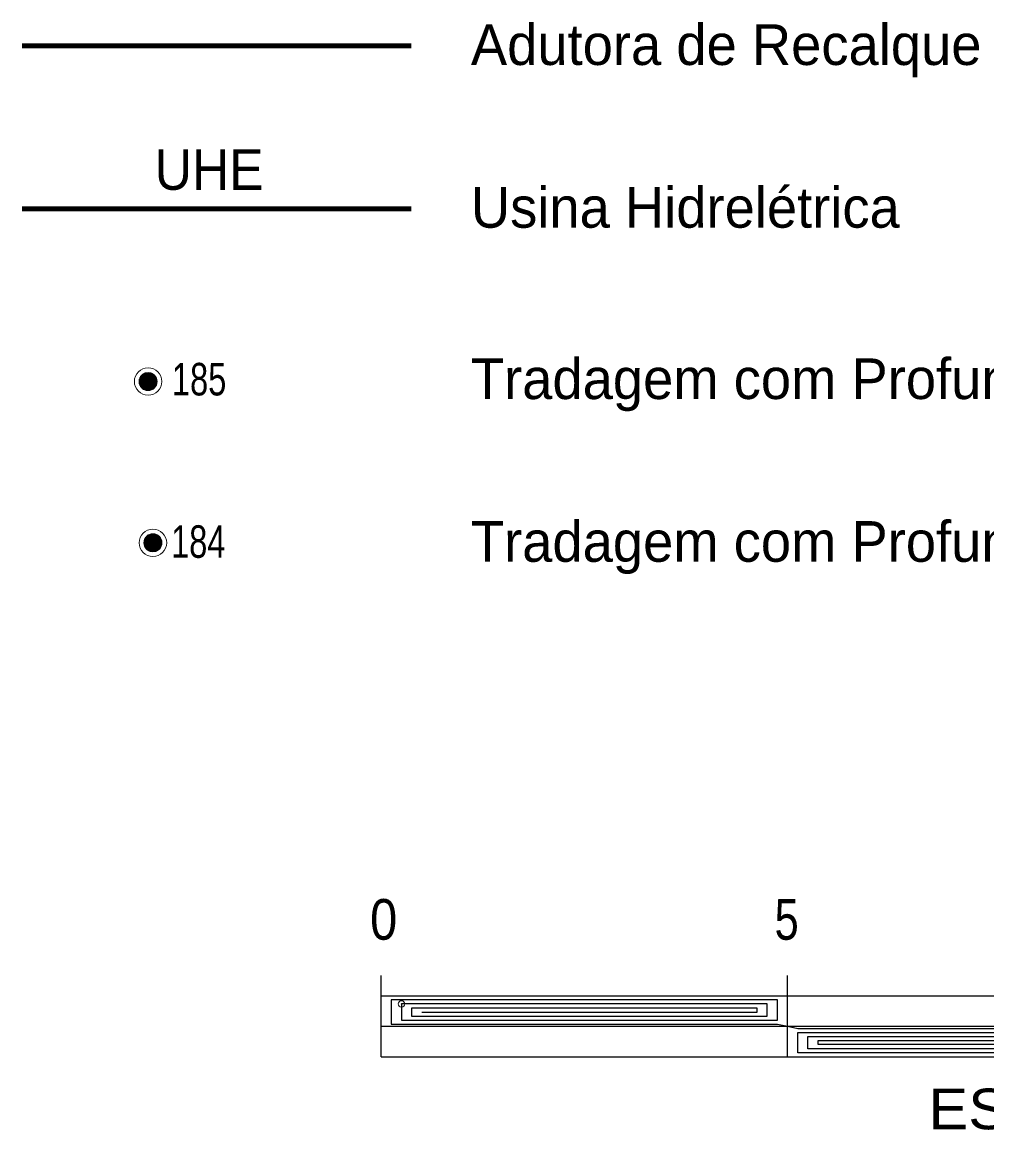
# Model space of a CAD drawing. Extents: x 553962 to 842807, y 8883888 to 9032388.
# Drawn here: x 801761 to 813629, y 8911915 to 8925536 of the extents above; entities that cross this region are included whole.
import ezdxf

# ---------------------------------------------------------------- set-up
doc = ezdxf.new("R2010")
doc.units = 0
doc.header["$LTSCALE"] = 160
doc.header["$PDMODE"] = 32
doc.header["$PDSIZE"] = 80
doc.layers.add('5', color=7, linetype='Continuous', lineweight=13)

msp = doc.modelspace()

# ---------------------------------------------------------------- linework, layer by layer
at = {"layer": '5', "lineweight": 90}
for p, q in [((801761.1, 8925243.3), (806547, 8925243.3)), ((801761.1, 8923242.1), (806547, 8923242.1))]:
    msp.add_line(p, q, dxfattribs=at)
at = {"layer": '5'}
for p, q in [((803280.2, 8921226.8), (803280.2, 8921006.8)), ((803290.2, 8921226.8), (803290.2, 8921006.8)), ((803300.2, 8921226.8), (803300.2, 8921006.8)), ((803310.2, 8921226.8), (803310.2, 8921006.8)), ((803320.2, 8921226.8), (803320.2, 8921006.8)), ((803330.2, 8921226.8), (803330.2, 8921006.8)), ((803340.2, 8921226.8), (803340.2, 8921006.8)), ((803200.2, 8921146.8), (803200.2, 8921086.8)), ((803210.2, 8921166.8), (803210.2, 8921066.8)), ((803220.2, 8921186.8), (803220.2, 8921046.8)), ((803230.2, 8921196.8), (803230.2, 8921036.8)), ((803240.2, 8921206.8), (803240.2, 8921026.8)), ((803250.2, 8921216.8), (803250.2, 8921016.8)), ((803260.2, 8921216.8), (803260.2, 8921016.8)), ((803270.2, 8921216.8), (803270.2, 8921016.8)), ((803350.2, 8921216.8), (803350.2, 8921016.8)), ((803360.2, 8921216.8), (803360.2, 8921016.8)), ((803370.2, 8921206.8), (803370.2, 8921026.8)), ((803380.2, 8921196.8), (803380.2, 8921036.8)), ((803390.2, 8921186.8), (803390.2, 8921046.8)), ((803400.2, 8921176.8), (803400.2, 8921056.8)), ((803410.2, 8921156.8), (803410.2, 8921076.8)), ((803270.4, 8919183.8), (803270.4, 8919083.8)), ((803280.4, 8919203.8), (803280.4, 8919063.8)), ((803290.4, 8919213.8), (803290.4, 8919053.8)), ((803300.4, 8919223.8), (803300.4, 8919043.8)), ((803310.4, 8919233.8), (803310.4, 8919033.8)), ((803320.4, 8919233.8), (803320.4, 8919033.8)), ((803330.4, 8919233.8), (803330.4, 8919033.8)), ((803340.4, 8919243.8), (803340.4, 8919023.8)), ((803350.4, 8919243.8), (803350.4, 8919023.8)), ((803360.4, 8919243.8), (803360.4, 8919023.8)), ((803370.4, 8919243.8), (803370.4, 8919023.8)), ((803380.4, 8919243.8), (803380.4, 8919023.8)), ((803390.4, 8919243.8), (803390.4, 8919023.8)), ((803400.4, 8919243.8), (803400.4, 8919023.8)), ((803410.4, 8919233.8), (803410.4, 8919033.8)), ((803420.4, 8919233.8), (803420.4, 8919033.8)), ((803430.4, 8919223.8), (803430.4, 8919043.8)), ((803440.4, 8919213.8), (803440.4, 8919053.8)), ((803450.4, 8919203.8), (803450.4, 8919063.8)), ((803460.4, 8919193.8), (803460.4, 8919073.8)), ((803260.4, 8919163.8), (803260.4, 8919103.8)), ((803470.4, 8919173.8), (803470.4, 8919093.8))]:
    msp.add_line(p, q, dxfattribs=at)
at = {"layer": '5', "lineweight": 25}
for p, q in [((806177.5, 8912812.7), (806177.5, 8913812.7)), ((811177.5, 8912812.7), (811177.5, 8913812.7)), ((806177.5, 8913562.7), (826177.5, 8913562.7)), ((806177.5, 8913188.7), (826177.5, 8913188.7)), ((806177.5, 8912812.7), (826177.5, 8912812.7))]:
    msp.add_line(p, q, dxfattribs=at)
for points in [[(806677.5, 8913362.7), (810802.5, 8913362.7), (810802.5, 8913412.7), (806552.5, 8913412.7), (806552.5, 8913312.7), (810927.5, 8913312.7), (810927.5, 8913462.7), (806427.5, 8913462.7), (806427.5, 8913262.7), (811052.5, 8913262.7), (811052.5, 8913512.7), (806302.5, 8913512.7), (806302.5, 8913212.7), (811052.5, 8913212.7), (811177.5, 8913188.7), (811302.5, 8913162.7), (816052.5, 8913162.7)], [(816052.5, 8912862.7), (811302.5, 8912862.7), (811302.5, 8913112.7), (815927.5, 8913112.7)], [(815927.5, 8912912.7), (811427.5, 8912912.7), (811427.5, 8913062.7), (815802.5, 8913062.7)], [(815802.5, 8912962.7), (811552.5, 8912962.7), (811552.5, 8913012.7), (815677.5, 8913012.7)]]:
    msp.add_lwpolyline(points, dxfattribs=at)
at = {"layer": '5'}
for centre, radius in [((803310.2, 8921116.7), 168.7), ((803310.2, 8921116.7), 111), ((803370.4, 8919133.7), 168.7), ((803370.4, 8919133.7), 111)]:
    msp.add_circle(centre, radius, dxfattribs=at)
msp.add_point((806427.5, 8913462.7), dxfattribs=at)

# ---------------------------------------------------------------- texts
for s, p in [('Adutora de Recalque', (807281.8, 8925009.4)), ('Usina Hidrelétrica', (807281.8, 8923008.3)), ('Tradagem com Profundidade >1,00m e sem Mosqueamento', (807281.8, 8920901.3)), ('Tradagem com Profundidade  <1,00m', (807281.8, 8918900.2))]:
    msp.add_text(s, height=500, dxfattribs=at).set_placement(p)
for s, height, width, p in [('UHE', 500, 0.95, (803391.7, 8923474.1)), ('185', 400, 0.75, (803603.8, 8920945.9)), ('184', 400, 0.75, (803592.9, 8918949)), ('0', 500, 0.9, (806041.4, 8914252.8)), ('5', 500, 0.8, (811017.9, 8914252.8)), ('ESCALA', 500, 1.1, (812909.9, 8911922.1))]:
    msp.add_text(s, height=height, dxfattribs=dict(at, width=width)).set_placement(p)

doc.saveas('drawing.dxf')
